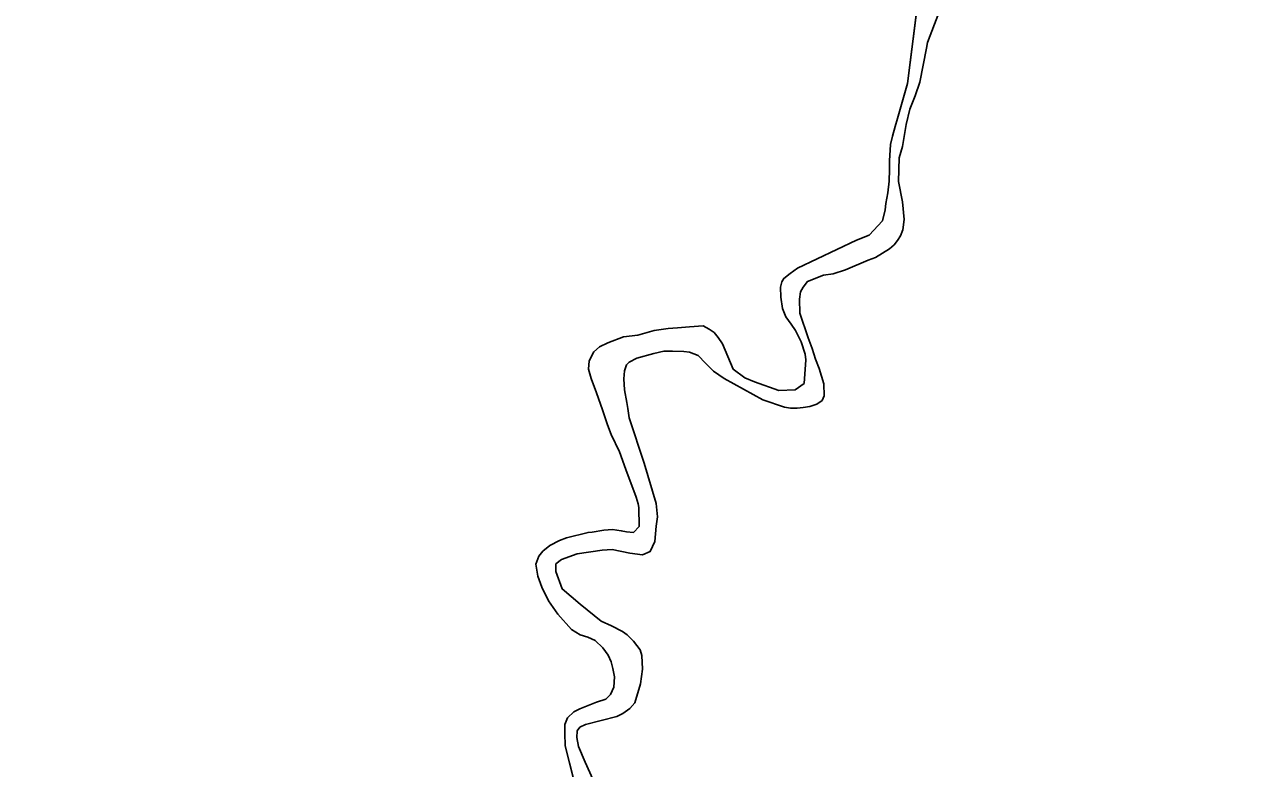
# Model space of a CAD drawing. Extents: x 3192986 to 3230865, y 867483 to 892886.
# Drawn here: x 3224952 to 3226691, y 875015 to 876078 of the extents above; entities that cross this region are included whole.
import ezdxf

# ---------------------------------------------------------------- set-up
doc = ezdxf.new("R2010")
doc.units = 0
for name, color, linetype in [('V-ROAD-CNTR', 7, 'Continuous'), ('V-SITE-VEGE', 7, 'Continuous'), ('V-TOPO-SHOR', 7, 'Continuous')]:
    doc.layers.add(name, color=color, linetype=linetype)

msp = doc.modelspace()

# ---------------------------------------------------------------- linework, layer by layer
at = {"layer": 'V-ROAD-CNTR'}
msp.add_spline([(3224952, 873265), (3224977.5, 873311.1), (3225010.1, 873358.4), (3225021.9, 873381.6), (3225028.8, 873407.2), (3225031.8, 873448.4), (3225027.8, 873496.4), (3224997.5, 873622.5), (3224978.2, 873749.8), (3224982.9, 873794.5), (3225005.6, 873934), (3225049.6, 874077.6), (3225069.7, 874131.2), (3225095.2, 874176.4), (3225122.7, 874208.6), (3225275, 874361.9), (3225308.9, 874403.2), (3225346.1, 874437.2), (3225384.2, 874467.8), (3225497.3, 874538.2), (3225537.4, 874551.2), (3225579.8, 874556.8), (3225625.8, 874556.4), (3225691.9, 874536), (3225743.9, 874517.6), (3225770.6, 874516.1), (3225906.6, 874516.7), (3225998.3, 874503.2), (3226219.8, 874510.6), (3226241.3, 874516.5), (3226259.8, 874527.9), (3226277, 874550.1), (3226289.2, 874579.8), (3226309.6, 874629), (3226341.3, 874678.5), (3226355.9, 874696.8), (3226376.2, 874712.9), (3226453.4, 874755), (3226528.3, 874807.7), (3226565.8, 874833.5), (3226645.7, 874882.4), (3226752.7, 874977.4), (3226814.5, 875079.1), (3226844.5, 875174.4), (3226866.5, 875225.5), (3226902, 875370.5), (3226923.3, 875425.9), (3226954.7, 875471.8), (3226990.6, 875504), (3227038.6, 875523.1), (3227074, 875524.5), (3227117.7, 875526.7), (3227255, 875511), (3227296.8, 875520.3), (3227417.3, 875564), (3227493.7, 875605.2), (3227529.6, 875636.7), (3227566, 875664.1), (3227647, 875692.3), (3227773.8, 875716.2), (3227904.1, 875727.7), (3228036.8, 875728.6), (3228120.8, 875742.2), (3228203.5, 875762.7), (3228283.2, 875795.9), (3228320.9, 875824), (3228354.7, 875863), (3228417.1, 875960.2), (3228450.4, 876000.8), (3228486.7, 876029.9), (3228556.6, 876061.9)], degree=3, dxfattribs=at)
at = {"layer": 'V-SITE-VEGE'}
for p, q in [((3226212.2, 875993.7), (3226230.9, 876141.3)), ((3226257.2, 876094.8), (3226241.1, 876052.3)), ((3226239.3, 876044.3), (3226230, 875995.8)), ((3226241.1, 876052.3), (3226239.3, 876044.3)), ((3226197.9, 875943.9), (3226212.2, 875993.7)), ((3226230, 875995.8), (3226223.1, 875976.1)), ((3226223.1, 875976.1), (3226215.7, 875957.3)), ((3226215.7, 875957.3), (3226210.5, 875935.4)), ((3226194.9, 875932.4), (3226197.9, 875943.9)), ((3226190.8, 875918.4), (3226194.9, 875932.4)), ((3226210.5, 875935.4), (3226205, 875904)), ((3226186.5, 875883.5), (3226187.9, 875906.5)), ((3226187.9, 875906.5), (3226190.8, 875918.4)), ((3226205, 875904), (3226200.7, 875887.9)), ((3226200.7, 875887.9), (3226199.7, 875854)), ((3226186, 875854.4), (3226186.9, 875871.2)), ((3226186.9, 875871.2), (3226186.5, 875883.5)), ((3226184.2, 875837.9), (3226186, 875854.4)), ((3226199.7, 875854), (3226205.2, 875824.8)), ((3226181.5, 875822.2), (3226184.2, 875837.9)), ((3226180.5, 875813.2), (3226181.5, 875822.2)), ((3226205.2, 875824.8), (3226207.7, 875799.7)), ((3226176.8, 875797.7), (3226180.5, 875813.2)), ((3226207.7, 875799.7), (3226205.9, 875785)), ((3226157.5, 875777.2), (3226176.8, 875797.7)), ((3226205.9, 875785), (3226202.5, 875776.2)), ((3226055.2, 875729.9), (3226139.6, 875770.1)), ((3226139.6, 875770.1), (3226157.5, 875777.2)), ((3226193.1, 875763.5), (3226186.8, 875757.9)), ((3226198.3, 875769.4), (3226193.1, 875763.5)), ((3226202.5, 875776.2), (3226198.3, 875769.4)), ((3226186.8, 875757.9), (3226166.6, 875745.2)), ((3226044.8, 875722.4), (3226055.2, 875729.9)), ((3226156.4, 875741.7), (3226123.8, 875727.6)), ((3226166.6, 875745.2), (3226156.4, 875741.7)), ((3226033.1, 875710.5), (3226036, 875715.5)), ((3226036, 875715.5), (3226044.8, 875722.4)), ((3226092.6, 875720.3), (3226069.6, 875710.8)), ((3226106.2, 875721.9), (3226092.6, 875720.3)), ((3226123.8, 875727.6), (3226106.2, 875721.9)), ((3226031.3, 875703.1), (3226033.1, 875710.5)), ((3226031.6, 875688.7), (3226031.3, 875703.1)), ((3226059.8, 875696.1), (3226058, 875686)), ((3226063.4, 875703.1), (3226059.8, 875696.1)), ((3226069.6, 875710.8), (3226063.4, 875703.1)), ((3226034.2, 875672.3), (3226031.6, 875688.7)), ((3226058, 875686), (3226058.5, 875666)), ((3226038.6, 875660.5), (3226034.2, 875672.3)), ((3226046.1, 875650.1), (3226038.6, 875660.5)), ((3226058.5, 875666), (3226070.7, 875630.5)), ((3225850.9, 875641.2), (3225870.9, 875643.9)), ((3225870.9, 875643.9), (3225884.2, 875644.8)), ((3225884.2, 875644.8), (3225901.2, 875646.5)), ((3225901.2, 875646.5), (3225920.8, 875647.8)), ((3225920.8, 875647.8), (3225929.4, 875643)), ((3225929.4, 875643), (3225936.4, 875638)), ((3226052.4, 875640.9), (3226046.1, 875650.1)), ((3225784.5, 875623.4), (3225807.1, 875631.9)), ((3225807.1, 875631.9), (3225827.5, 875634.2)), ((3225827.5, 875634.2), (3225850.9, 875641.2)), ((3225936.4, 875638), (3225942.3, 875631)), ((3225942.3, 875631), (3225948.4, 875622)), ((3226060.7, 875624.8), (3226052.4, 875640.9)), ((3226066.3, 875607.3), (3226060.7, 875624.8)), ((3226070.7, 875630.5), (3226076.3, 875615.4)), ((3225758, 875597.5), (3225764.5, 875610.5)), ((3225764.5, 875610.5), (3225772.9, 875617.6)), ((3225772.9, 875617.6), (3225784.5, 875623.4)), ((3225850.1, 875608.1), (3225825.9, 875601.7)), ((3225864.6, 875611.3), (3225850.1, 875608.1)), ((3225877.2, 875611.6), (3225864.6, 875611.3)), ((3225893.3, 875611.1), (3225877.2, 875611.6)), ((3225901.4, 875610.2), (3225893.3, 875611.1)), ((3225913.8, 875605.5), (3225901.4, 875610.2)), ((3225948.4, 875622), (3225963.5, 875585.6)), ((3226067.5, 875599.2), (3226066.3, 875607.3)), ((3226076.3, 875615.4), (3226081.1, 875600.2)), ((3225757, 875586), (3225758, 875597.5)), ((3225811.4, 875591.9), (3225808.4, 875583.4)), ((3225814.9, 875595.6), (3225811.4, 875591.9)), ((3225825.9, 875601.7), (3225814.9, 875595.6)), ((3225924.1, 875594.6), (3225913.8, 875605.5)), ((3225935.6, 875583.1), (3225924.1, 875594.6)), ((3226064.7, 875565.5), (3226067.5, 875599.2)), ((3226081.1, 875600.2), (3226086.5, 875586.9)), ((3225760.8, 875572.6), (3225757, 875586)), ((3225768.6, 875551.9), (3225760.8, 875572.6)), ((3225808.4, 875583.4), (3225807.6, 875571.9)), ((3225950.5, 875572.5), (3225935.6, 875583.1)), ((3226005.9, 875542), (3225950.5, 875572.5)), ((3225963.5, 875585.6), (3225980.4, 875573.6)), ((3225980.4, 875573.6), (3225994.1, 875567.9)), ((3226086.5, 875586.9), (3226092.9, 875565)), ((3225807.6, 875571.9), (3225808.3, 875556.4)), ((3225808.3, 875556.4), (3225812, 875538.1)), ((3225994.1, 875567.9), (3226028.6, 875555.5)), ((3226028.6, 875555.5), (3226052.2, 875556.5)), ((3226052.2, 875556.5), (3226064.7, 875565.5)), ((3226092.9, 875565), (3226093.2, 875547.5)), ((3225777.1, 875527.5), (3225768.6, 875551.9)), ((3225812, 875538.1), (3225813.3, 875529.6)), ((3226037, 875531.7), (3226005.9, 875542)), ((3226090.7, 875541.2), (3226082.9, 875535.7)), ((3226093.2, 875547.5), (3226090.7, 875541.2)), ((3225784.2, 875506.1), (3225777.1, 875527.5)), ((3225813.3, 875529.6), (3225815, 875516.3)), ((3226045.3, 875530.2), (3226037, 875531.7)), ((3226055, 875530.2), (3226045.3, 875530.2)), ((3226063.4, 875531), (3226055, 875530.2)), ((3226073.2, 875532.7), (3226063.4, 875531)), ((3226082.9, 875535.7), (3226073.2, 875532.7)), ((3225789.4, 875492.7), (3225784.2, 875506.1)), ((3225815, 875516.3), (3225836.6, 875451.7)), ((3225801.4, 875467.5), (3225789.4, 875492.7)), ((3225810.2, 875442.5), (3225801.4, 875467.5)), ((3225836.6, 875451.7), (3225853.5, 875393.7)), ((3225825.2, 875403.2), (3225810.2, 875442.5)), ((3225827.9, 875393.3), (3225825.2, 875403.2)), ((3225828.8, 875388.4), (3225827.9, 875393.3)), ((3225829.4, 875361.1), (3225828.8, 875388.4)), ((3225853.5, 875393.7), (3225855.5, 875374.7)), ((3225855.5, 875374.7), (3225853.7, 875361.7)), ((3225725.7, 875345), (3225756.6, 875352.6)), ((3225756.6, 875352.6), (3225762.3, 875353.1)), ((3225762.3, 875353.1), (3225779, 875355.8)), ((3225779, 875355.8), (3225791.2, 875356.9)), ((3225791.2, 875356.9), (3225803.8, 875355.1)), ((3225803.8, 875355.1), (3225811.1, 875353.5)), ((3225811.1, 875353.5), (3225821.2, 875352.7)), ((3225821.2, 875352.7), (3225829.4, 875361.1)), ((3225853.7, 875361.7), (3225851.7, 875339.7)), ((3225691.7, 875325.7), (3225702, 875334)), ((3225702, 875334), (3225715.5, 875341.2)), ((3225715.5, 875341.2), (3225725.7, 875345)), ((3225851.7, 875339.7), (3225845.3, 875325.4)), ((3225682.1, 875307.1), (3225686.1, 875318.5)), ((3225686.1, 875318.5), (3225691.7, 875325.7)), ((3225718.5, 875314.1), (3225710.7, 875307.7)), ((3225740.8, 875321.9), (3225718.5, 875314.1)), ((3225776.8, 875327.1), (3225740.8, 875321.9)), ((3225791, 875328), (3225776.8, 875327.1)), ((3225816.2, 875323), (3225791, 875328)), ((3225834.3, 875320.5), (3225816.2, 875323)), ((3225845.3, 875325.4), (3225834.3, 875320.5)), ((3225684.7, 875290.3), (3225682.1, 875307.1)), ((3225710.7, 875307.7), (3225710.5, 875296.9)), ((3225710.5, 875296.9), (3225719.5, 875272)), ((3225690.3, 875274.4), (3225684.7, 875290.3)), ((3225700, 875254.7), (3225690.3, 875274.4)), ((3225719.5, 875272), (3225745.1, 875250.2)), ((3225713.4, 875235.9), (3225700, 875254.7)), ((3225745.1, 875250.2), (3225775.4, 875225.7)), ((3225732.6, 875214.2), (3225713.4, 875235.9)), ((3225775.4, 875225.7), (3225789.9, 875219.1)), ((3225745.2, 875206.4), (3225732.6, 875214.2)), ((3225789.9, 875219.1), (3225805.5, 875211.1)), ((3225805.5, 875211.1), (3225812.3, 875206.4)), ((3225756.2, 875203.2), (3225745.2, 875206.4)), ((3225766.8, 875198.3), (3225756.2, 875203.2)), ((3225777.6, 875188), (3225766.8, 875198.3)), ((3225812.3, 875206.4), (3225821.2, 875197.2)), ((3225821.2, 875197.2), (3225830.6, 875184.7)), ((3225785.1, 875177.4), (3225777.6, 875188)), ((3225789.3, 875167.6), (3225785.1, 875177.4)), ((3225830.6, 875184.7), (3225833.4, 875176.6)), ((3225833.4, 875176.6), (3225834, 875157.2)), ((3225792, 875158.5), (3225789.3, 875167.6)), ((3225794, 875146.2), (3225792, 875158.5)), ((3225834, 875157.2), (3225831.1, 875136.2)), ((3225793.1, 875131.5), (3225794, 875146.2)), ((3225781.9, 875114.5), (3225788.7, 875120.9)), ((3225788.7, 875120.9), (3225793.1, 875131.5)), ((3225831.1, 875136.2), (3225823.4, 875109.1)), ((3225744.9, 875100.6), (3225768.6, 875110)), ((3225768.6, 875110), (3225781.9, 875114.5)), ((3225823.4, 875109.1), (3225816.1, 875101)), ((3225723.4, 875078.4), (3225726.9, 875087.8)), ((3225726.9, 875087.8), (3225736.3, 875096.3)), ((3225736.3, 875096.3), (3225744.9, 875100.6)), ((3225797.6, 875089.7), (3225752.7, 875078.3)), ((3225806.1, 875094.2), (3225797.6, 875089.7)), ((3225816.1, 875101), (3225806.1, 875094.2)), ((3225723.1, 875065.9), (3225723.4, 875078.4)), ((3225741.1, 875069.3), (3225740.3, 875059.8)), ((3225744.8, 875074.5), (3225741.1, 875069.3)), ((3225752.7, 875078.3), (3225744.8, 875074.5)), ((3225723.9, 875047.8), (3225723.1, 875065.9)), ((3225740.3, 875059.8), (3225742.8, 875046.9)), ((3225742.2, 874974.8), (3225723.9, 875047.8)), ((3225742.8, 875046.9), (3225752.1, 875024.3)), ((3225752.1, 875024.3), (3225767.6, 874990.6))]:
    msp.add_line(p, q, dxfattribs=at)
at = {"layer": 'V-TOPO-SHOR'}
for points in [[(3226230.9, 876141.3), (3226212.2, 875993.7), (3226197.9, 875943.9), (3226194.9, 875932.4), (3226190.8, 875918.4), (3226187.9, 875906.5), (3226186.5, 875883.5), (3226186.9, 875871.2), (3226186, 875854.4), (3226184.2, 875837.9), (3226181.5, 875822.2), (3226180.5, 875813.2), (3226176.8, 875797.7), (3226157.5, 875777.2), (3226139.6, 875770.1), (3226055.2, 875729.9), (3226044.8, 875722.4), (3226036, 875715.5), (3226033.1, 875710.5), (3226031.3, 875703.1), (3226031.6, 875688.7), (3226034.2, 875672.3), (3226038.6, 875660.5), (3226046.1, 875650.1), (3226052.4, 875640.9), (3226060.7, 875624.8), (3226066.3, 875607.3), (3226067.5, 875599.2), (3226064.7, 875565.5), (3226052.2, 875556.5), (3226028.6, 875555.5), (3225994.1, 875567.9), (3225980.4, 875573.6), (3225963.5, 875585.6), (3225948.4, 875622), (3225942.3, 875631), (3225936.4, 875638), (3225929.4, 875643), (3225920.8, 875647.8), (3225901.2, 875646.5), (3225884.2, 875644.8), (3225870.9, 875643.9), (3225850.9, 875641.2), (3225827.5, 875634.2), (3225807.1, 875631.9), (3225784.5, 875623.4), (3225772.9, 875617.6), (3225764.5, 875610.5), (3225758, 875597.5)], [(3225853.5, 875393.7), (3225836.6, 875451.7), (3225815, 875516.3), (3225813.3, 875529.6), (3225812, 875538.1), (3225808.3, 875556.4), (3225807.6, 875571.9), (3225808.4, 875583.4), (3225811.4, 875591.9), (3225814.9, 875595.6), (3225825.9, 875601.7), (3225850.1, 875608.1), (3225864.6, 875611.3), (3225877.2, 875611.6), (3225893.3, 875611.1), (3225901.4, 875610.2), (3225913.8, 875605.5), (3225924.1, 875594.6), (3225935.6, 875583.1), (3225950.5, 875572.5), (3226005.9, 875542), (3226037, 875531.7), (3226045.3, 875530.2), (3226055, 875530.2), (3226063.4, 875531), (3226073.2, 875532.7), (3226082.9, 875535.7), (3226090.7, 875541.2), (3226093.2, 875547.5), (3226092.9, 875565), (3226086.5, 875586.9), (3226081.1, 875600.2), (3226076.3, 875615.4), (3226070.7, 875630.5), (3226058.5, 875666), (3226058, 875686), (3226059.8, 875696.1), (3226063.4, 875703.1), (3226069.6, 875710.8), (3226092.6, 875720.3), (3226106.2, 875721.9), (3226123.8, 875727.6), (3226156.4, 875741.7), (3226166.6, 875745.2), (3226186.8, 875757.9), (3226193.1, 875763.5), (3226198.3, 875769.4), (3226202.5, 875776.2), (3226205.9, 875785), (3226207.7, 875799.7), (3226205.2, 875824.8), (3226199.7, 875854), (3226200.7, 875887.9), (3226205, 875904), (3226210.5, 875935.4), (3226215.7, 875957.3), (3226223.1, 875976.1), (3226230, 875995.8), (3226239.3, 876044.3), (3226241.1, 876052.3), (3226257.2, 876094.8)], [(3225758, 875597.5), (3225757, 875586), (3225760.8, 875572.6), (3225768.6, 875551.9), (3225777.1, 875527.5), (3225784.2, 875506.1), (3225789.4, 875492.7), (3225801.4, 875467.5), (3225810.2, 875442.5), (3225825.2, 875403.2), (3225827.9, 875393.3), (3225828.8, 875388.4), (3225829.4, 875361.1)], [(3225767.6, 874990.6), (3225752.1, 875024.3), (3225742.8, 875046.9), (3225740.3, 875059.8), (3225741.1, 875069.3), (3225744.8, 875074.5), (3225752.7, 875078.3), (3225797.6, 875089.7), (3225806.1, 875094.2), (3225816.1, 875101), (3225823.4, 875109.1), (3225831.1, 875136.2), (3225834, 875157.2), (3225833.4, 875176.6), (3225830.6, 875184.7), (3225821.2, 875197.2), (3225812.3, 875206.4), (3225805.5, 875211.1), (3225789.9, 875219.1), (3225775.4, 875225.7), (3225745.1, 875250.2), (3225719.5, 875272), (3225710.5, 875296.9), (3225710.7, 875307.7), (3225718.5, 875314.1), (3225740.8, 875321.9), (3225776.8, 875327.1), (3225791, 875328), (3225816.2, 875323), (3225834.3, 875320.5), (3225845.3, 875325.4), (3225851.7, 875339.7), (3225853.7, 875361.7), (3225855.5, 875374.7), (3225853.5, 875393.7)], [(3225829.4, 875361.1), (3225821.2, 875352.7), (3225811.1, 875353.5), (3225803.8, 875355.1), (3225791.2, 875356.9), (3225779, 875355.8), (3225762.3, 875353.1), (3225756.6, 875352.6), (3225725.7, 875345), (3225715.5, 875341.2), (3225702, 875334), (3225691.7, 875325.7), (3225686.1, 875318.5), (3225682.1, 875307.1), (3225684.7, 875290.3), (3225690.3, 875274.4), (3225700, 875254.7), (3225713.4, 875235.9), (3225732.6, 875214.2), (3225745.2, 875206.4), (3225756.2, 875203.2), (3225766.8, 875198.3), (3225777.6, 875188), (3225785.1, 875177.4), (3225789.3, 875167.6), (3225792, 875158.5), (3225794, 875146.2), (3225793.1, 875131.5), (3225788.7, 875120.9), (3225781.9, 875114.5), (3225768.6, 875110), (3225744.9, 875100.6), (3225736.3, 875096.3), (3225726.9, 875087.8), (3225723.4, 875078.4), (3225723.1, 875065.9), (3225723.9, 875047.8), (3225742.2, 874974.8)]]:
    msp.add_lwpolyline(points, dxfattribs=at)

doc.saveas('drawing.dxf')
